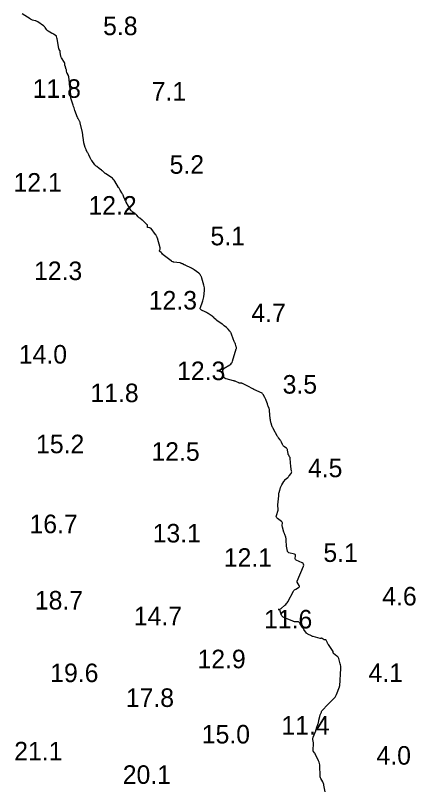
# Model space of a CAD drawing. Extents: x 815352 to 820877, y 582403 to 597439.
# Drawn here: x 819919 to 820027.1, y 593091.2 to 593298.9 of the extents above; entities that cross this region are included whole.
import ezdxf

# ---------------------------------------------------------------- set-up
doc = ezdxf.new("R2010")
doc.units = 0
doc.layers.add('V-CONT-EL12', color=7, linetype='Continuous')
doc.layers.add('V-TOPO-SOUN', color=7, linetype='Continuous')

msp = doc.modelspace()

# ---------------------------------------------------------------- linework, layer by layer
at = {"layer": 'V-CONT-EL12'}
msp.add_lwpolyline([(820002.64, 593089.53), (820002.3, 593091.29), (820002.24, 593091.53), (820002.17, 593091.76), (820002.08, 593091.99), (820001.97, 593092.22), (820001.51, 593093.1), (820001.4, 593093.32), (820001.33, 593093.55), (820001.28, 593093.79), (820001.26, 593094.04), (820001.19, 593096.4), (820001.16, 593096.77), (820001.09, 593097.14), (820000.99, 593097.5), (820000.85, 593097.85), (819999.96, 593099.74), (819999.91, 593099.83), (819999.86, 593099.92), (819999.81, 593100.01), (819999.75, 593100.09), (819999.5, 593100.41), (819999.44, 593100.49), (819999.4, 593100.58), (819999.38, 593100.68), (819999.38, 593100.78), (819999.47, 593102.52), (819999.47, 593102.67), (819999.47, 593102.82), (819999.45, 593102.97), (819999.44, 593103.12), (819999.35, 593103.72), (819999.33, 593103.87), (819999.34, 593104.02), (819999.37, 593104.16), (819999.42, 593104.3), (820000.11, 593105.96), (820000.13, 593106.02), (820000.15, 593106.07), (820000.17, 593106.13), (820000.19, 593106.19), (820000.25, 593106.43), (820000.27, 593106.48), (820000.28, 593106.54), (820000.3, 593106.6), (820000.32, 593106.66), (820000.74, 593107.95), (820000.81, 593108.17), (820000.87, 593108.39), (820000.92, 593108.61), (820000.97, 593108.84), (820001.18, 593109.88), (820001.21, 593110.03), (820001.26, 593110.18), (820001.31, 593110.33), (820001.36, 593110.47), (820001.61, 593111.05), (820001.68, 593111.19), (820001.76, 593111.33), (820001.85, 593111.46), (820001.95, 593111.57), (820002.54, 593112.22), (820002.68, 593112.36), (820002.81, 593112.51), (820002.95, 593112.65), (820003.09, 593112.79), (820004.83, 593114.5), (820005.08, 593114.78), (820005.31, 593115.08), (820005.5, 593115.4), (820005.66, 593115.75), (820006.54, 593117.86), (820006.54, 593117.86), (820006.54, 593117.87), (820006.54, 593117.88), (820006.54, 593117.88), (820006.53, 593117.91), (820006.52, 593117.91), (820006.52, 593117.92), (820006.52, 593117.93), (820006.52, 593117.93), (820006.55, 593118.03), (820006.56, 593118.04), (820006.56, 593118.06), (820006.56, 593118.08), (820006.57, 593118.1), (820006.88, 593122.81), (820006.88, 593123.12), (820006.86, 593123.43), (820006.81, 593123.74), (820006.73, 593124.04), (820006.29, 593125.46), (820006.21, 593125.65), (820006.11, 593125.82), (820005.99, 593125.98), (820005.83, 593126.11), (820004.93, 593126.8), (820004.89, 593126.83), (820004.86, 593126.88), (820004.85, 593126.93), (820004.84, 593126.98), (820004.84, 593127.2), (820004.84, 593127.26), (820004.83, 593127.31), (820004.81, 593127.36), (820004.78, 593127.41), (820003.52, 593129.23), (820003.44, 593129.35), (820003.37, 593129.47), (820003.3, 593129.6), (820003.23, 593129.72), (820002.88, 593130.4), (820002.86, 593130.43), (820002.83, 593130.46), (820002.79, 593130.47), (820002.75, 593130.48), (820002.56, 593130.47), (820002.51, 593130.47), (820002.47, 593130.47), (820002.43, 593130.49), (820002.39, 593130.51), (820001.82, 593130.9), (820001.78, 593130.92), (820001.73, 593130.93), (820001.69, 593130.94), (820001.64, 593130.93), (820001.45, 593130.88), (820001.4, 593130.87), (820001.35, 593130.86), (820001.3, 593130.87), (820001.25, 593130.88), (819999.42, 593131.4), (819999.25, 593131.45), (819999.09, 593131.5), (819998.92, 593131.57), (819998.76, 593131.64), (819998.13, 593131.93), (819997.98, 593132.01), (819997.84, 593132.1), (819997.71, 593132.22), (819997.6, 593132.35), (819996.93, 593133.26), (819996.79, 593133.46), (819996.65, 593133.66), (819996.51, 593133.86), (819996.38, 593134.07), (819995.8, 593135.04), (819995.7, 593135.17), (819995.58, 593135.27), (819995.44, 593135.33), (819995.27, 593135.36), (819994.58, 593135.4), (819994.4, 593135.41), (819994.23, 593135.44), (819994.07, 593135.49), (819993.91, 593135.54), (819991.53, 593136.5), (819991.3, 593136.61), (819991.12, 593136.77), (819990.98, 593136.96), (819990.88, 593137.19), (819990.54, 593138.27), (819990.46, 593138.45), (819990.33, 593138.58), (819990.17, 593138.65), (819989.97, 593138.67), (819990.19, 593138.69), (819990.38, 593138.75), (819990.57, 593138.85), (819990.74, 593138.97), (819991.79, 593139.86), (819992.01, 593140.06), (819992.21, 593140.28), (819992.38, 593140.52), (819992.54, 593140.78), (819994.12, 593143.62), (819994.23, 593143.79), (819994.37, 593143.95), (819994.52, 593144.08), (819994.7, 593144.2), (819995.48, 593144.63), (819995.61, 593144.73), (819995.68, 593144.85), (819995.68, 593144.99), (819995.61, 593145.14), (819995.07, 593146.07), (819995.05, 593146.09), (819995.05, 593146.12), (819995.04, 593146.14), (819995.04, 593146.17), (819995.05, 593146.27), (819995.06, 593146.29), (819995.06, 593146.32), (819995.07, 593146.34), (819995.08, 593146.37), (819996.79, 593150.36), (819996.87, 593150.66), (819996.84, 593150.91), (819996.69, 593151.12), (819996.43, 593151.28), (819994.84, 593151.98), (819994.7, 593152.07), (819994.61, 593152.18), (819994.56, 593152.31), (819994.57, 593152.47), (819994.67, 593153.17), (819994.67, 593153.33), (819994.63, 593153.46), (819994.53, 593153.55), (819994.38, 593153.61), (819992.87, 593154), (819992.74, 593154.05), (819992.63, 593154.13), (819992.55, 593154.24), (819992.5, 593154.37), (819992.35, 593154.97), (819992.31, 593155.12), (819992.28, 593155.27), (819992.26, 593155.42), (819992.25, 593155.57), (819992.13, 593157.54), (819992.11, 593157.71), (819992.09, 593157.88), (819992.04, 593158.05), (819991.99, 593158.22), (819991.75, 593158.88), (819991.69, 593159.05), (819991.63, 593159.22), (819991.58, 593159.38), (819991.53, 593159.55), (819991.14, 593160.86), (819991.11, 593161), (819991.08, 593161.13), (819991.07, 593161.27), (819991.07, 593161.41), (819991.1, 593161.97), (819991.09, 593162.1), (819991.05, 593162.22), (819990.98, 593162.32), (819990.89, 593162.41), (819989.78, 593163.22), (819989.59, 593163.4), (819989.48, 593163.6), (819989.45, 593163.82), (819989.5, 593164.07), (819989.95, 593165.48), (819989.98, 593165.59), (819989.99, 593165.7), (819989.99, 593165.8), (819989.98, 593165.91), (819989.86, 593166.51), (819989.86, 593166.54), (819989.86, 593166.57), (819989.85, 593166.6), (819989.85, 593166.63), (819989.85, 593166.76), (819989.85, 593166.79), (819989.85, 593166.82), (819989.85, 593166.85), (819989.85, 593166.88), (819990.1, 593169.38), (819990.11, 593169.49), (819990.13, 593169.61), (819990.15, 593169.73), (819990.17, 593169.85), (819990.27, 593170.31), (819990.3, 593170.43), (819990.32, 593170.55), (819990.36, 593170.66), (819990.39, 593170.78), (819990.63, 593171.61), (819990.69, 593171.78), (819990.76, 593171.95), (819990.84, 593172.11), (819990.94, 593172.27), (819991.53, 593173.21), (819991.56, 593173.26), (819991.58, 593173.31), (819991.61, 593173.36), (819991.64, 593173.41), (819991.73, 593173.61), (819991.76, 593173.66), (819991.79, 593173.7), (819991.83, 593173.74), (819991.87, 593173.78), (819992.54, 593174.28), (819992.66, 593174.38), (819992.77, 593174.48), (819992.88, 593174.6), (819992.97, 593174.72), (819993.46, 593175.37), (819993.54, 593175.51), (819993.59, 593175.65), (819993.61, 593175.8), (819993.59, 593175.96), (819993.47, 593176.61), (819993.44, 593176.77), (819993.42, 593176.94), (819993.4, 593177.1), (819993.38, 593177.26), (819993.21, 593179.45), (819993.19, 593179.57), (819993.16, 593179.68), (819993.12, 593179.79), (819993.06, 593179.89), (819992.81, 593180.3), (819992.75, 593180.41), (819992.7, 593180.51), (819992.67, 593180.63), (819992.64, 593180.74), (819992.52, 593181.62), (819992.48, 593181.79), (819992.41, 593181.95), (819992.3, 593182.09), (819992.17, 593182.21), (819991.53, 593182.66), (819991.4, 593182.77), (819991.29, 593182.9), (819991.19, 593183.04), (819991.11, 593183.19), (819990.83, 593183.85), (819990.76, 593184), (819990.68, 593184.14), (819990.59, 593184.28), (819990.5, 593184.42), (819990.09, 593184.95), (819989.99, 593185.08), (819989.9, 593185.22), (819989.81, 593185.36), (819989.73, 593185.51), (819988.72, 593187.36), (819988.68, 593187.44), (819988.64, 593187.52), (819988.59, 593187.6), (819988.55, 593187.68), (819988.35, 593188.02), (819988.32, 593188.09), (819988.29, 593188.15), (819988.27, 593188.22), (819988.25, 593188.29), (819988.17, 593188.57), (819988.15, 593188.64), (819988.14, 593188.71), (819988.12, 593188.78), (819988.1, 593188.85), (819987.88, 593189.62), (819987.87, 593189.66), (819987.86, 593189.71), (819987.86, 593189.75), (819987.85, 593189.79), (819987.85, 593189.96), (819987.84, 593190.01), (819987.84, 593190.05), (819987.84, 593190.09), (819987.83, 593190.14), (819987.64, 593192.33), (819987.62, 593192.48), (819987.59, 593192.63), (819987.55, 593192.79), (819987.5, 593192.93), (819987.27, 593193.52), (819987.21, 593193.67), (819987.16, 593193.82), (819987.11, 593193.97), (819987.06, 593194.12), (819986.74, 593195.08), (819986.67, 593195.29), (819986.58, 593195.49), (819986.48, 593195.68), (819986.37, 593195.87), (819985.88, 593196.65), (819985.75, 593196.83), (819985.6, 593196.98), (819985.42, 593197.11), (819985.23, 593197.21), (819983.84, 593197.82), (819983.61, 593197.93), (819983.38, 593198.04), (819983.15, 593198.15), (819982.93, 593198.27), (819981.94, 593198.82), (819981.76, 593198.91), (819981.58, 593199), (819981.41, 593199.09), (819981.23, 593199.18), (819980.29, 593199.63), (819980.22, 593199.66), (819980.14, 593199.68), (819980.06, 593199.7), (819979.98, 593199.7), (819979.65, 593199.7), (819979.57, 593199.7), (819979.49, 593199.72), (819979.42, 593199.74), (819979.34, 593199.77), (819978.53, 593200.14), (819978.37, 593200.22), (819978.2, 593200.28), (819978.04, 593200.33), (819977.87, 593200.38), (819975.92, 593200.86), (819975.85, 593200.88), (819975.78, 593200.91), (819975.72, 593200.94), (819975.66, 593200.98), (819975.42, 593201.16), (819975.36, 593201.21), (819975.32, 593201.27), (819975.3, 593201.33), (819975.28, 593201.4), (819975.25, 593201.82), (819975.24, 593201.92), (819975.22, 593202.01), (819975.21, 593202.11), (819975.18, 593202.2), (819975, 593202.89), (819974.99, 593202.96), (819974.99, 593203.04), (819975.01, 593203.12), (819975.04, 593203.19), (819975.19, 593203.48), (819975.24, 593203.55), (819975.29, 593203.62), (819975.34, 593203.67), (819975.41, 593203.72), (819976.9, 593204.66), (819977.16, 593204.85), (819977.36, 593205.07), (819977.52, 593205.33), (819977.64, 593205.62), (819978.65, 593208.95), (819978.69, 593209.1), (819978.7, 593209.25), (819978.69, 593209.4), (819978.65, 593209.55), (819978.43, 593210.26), (819978.4, 593210.35), (819978.37, 593210.45), (819978.33, 593210.54), (819978.28, 593210.63), (819978.1, 593210.99), (819978.06, 593211.08), (819978.02, 593211.17), (819977.98, 593211.26), (819977.94, 593211.36), (819977.25, 593213.2), (819977.19, 593213.36), (819977.11, 593213.5), (819977.02, 593213.64), (819976.91, 593213.77), (819976.46, 593214.27), (819976.34, 593214.4), (819976.22, 593214.51), (819976.1, 593214.63), (819975.97, 593214.74), (819975.4, 593215.2), (819975.26, 593215.31), (819975.12, 593215.42), (819974.98, 593215.52), (819974.83, 593215.63), (819973.45, 593216.62), (819973.37, 593216.68), (819973.29, 593216.74), (819973.22, 593216.81), (819973.14, 593216.87), (819972.8, 593217.18), (819972.75, 593217.23), (819972.69, 593217.28), (819972.64, 593217.33), (819972.58, 593217.39), (819972.37, 593217.6), (819972.31, 593217.65), (819972.25, 593217.7), (819972.19, 593217.75), (819972.13, 593217.79), (819971.05, 593218.48), (819970.85, 593218.61), (819970.64, 593218.73), (819970.43, 593218.84), (819970.22, 593218.95), (819969.25, 593219.43), (819969.06, 593219.55), (819968.95, 593219.72), (819968.92, 593219.91), (819968.97, 593220.13), (819969.55, 593221.61), (819969.67, 593221.94), (819969.76, 593222.27), (819969.83, 593222.61), (819969.88, 593222.96), (819970.04, 593224.67), (819970.06, 593225.04), (819970.04, 593225.4), (819969.99, 593225.77), (819969.91, 593226.13), (819969.39, 593228.02), (819969.35, 593228.15), (819969.31, 593228.28), (819969.25, 593228.4), (819969.19, 593228.52), (819968.93, 593229), (819968.86, 593229.11), (819968.78, 593229.21), (819968.68, 593229.31), (819968.58, 593229.39), (819967.32, 593230.27), (819967.08, 593230.43), (819966.84, 593230.57), (819966.6, 593230.71), (819966.35, 593230.84), (819965.01, 593231.48), (819964.91, 593231.53), (819964.82, 593231.57), (819964.72, 593231.61), (819964.63, 593231.66), (819964.18, 593231.85), (819964.12, 593231.88), (819964.05, 593231.91), (819963.99, 593231.93), (819963.93, 593231.96), (819963.67, 593232.08), (819963.61, 593232.1), (819963.54, 593232.12), (819963.48, 593232.14), (819963.41, 593232.15), (819961.77, 593232.34), (819961.7, 593232.35), (819961.64, 593232.37), (819961.58, 593232.39), (819961.53, 593232.42), (819961.3, 593232.55), (819961.25, 593232.58), (819961.19, 593232.61), (819961.14, 593232.65), (819961.09, 593232.69), (819958.94, 593234.33), (819958.89, 593234.37), (819958.84, 593234.42), (819958.79, 593234.47), (819958.75, 593234.52), (819958.58, 593234.74), (819958.53, 593234.79), (819958.49, 593234.84), (819958.44, 593234.89), (819958.38, 593234.94), (819958.05, 593235.19), (819957.99, 593235.25), (819957.96, 593235.32), (819957.95, 593235.4), (819957.97, 593235.48), (819958.1, 593235.85), (819958.13, 593235.94), (819958.14, 593236.03), (819958.13, 593236.12), (819958.11, 593236.21), (819957.37, 593238.77), (819957.34, 593238.86), (819957.3, 593238.96), (819957.27, 593239.05), (819957.23, 593239.14), (819957.07, 593239.5), (819957.02, 593239.59), (819956.97, 593239.67), (819956.92, 593239.75), (819956.86, 593239.83), (819955.64, 593241.38), (819955.57, 593241.45), (819955.49, 593241.51), (819955.41, 593241.55), (819955.31, 593241.58), (819954.85, 593241.67), (819954.78, 593241.69), (819954.73, 593241.73), (819954.71, 593241.78), (819954.7, 593241.85), (819954.71, 593242.17), (819954.71, 593242.25), (819954.69, 593242.32), (819954.65, 593242.39), (819954.6, 593242.44), (819953.82, 593243.2), (819953.68, 593243.33), (819953.54, 593243.45), (819953.4, 593243.57), (819953.25, 593243.69), (819952.59, 593244.22), (819952.48, 593244.31), (819952.37, 593244.4), (819952.27, 593244.5), (819952.17, 593244.6), (819951.79, 593245.03), (819951.69, 593245.13), (819951.59, 593245.22), (819951.48, 593245.31), (819951.36, 593245.4), (819950.7, 593245.85), (819950.56, 593245.96), (819950.43, 593246.08), (819950.32, 593246.22), (819950.22, 593246.37), (819948.97, 593248.56), (819948.92, 593248.64), (819948.87, 593248.73), (819948.82, 593248.82), (819948.78, 593248.91), (819948.59, 593249.26), (819948.55, 593249.35), (819948.51, 593249.44), (819948.47, 593249.53), (819948.43, 593249.62), (819948.12, 593250.4), (819948.05, 593250.56), (819947.97, 593250.72), (819947.89, 593250.87), (819947.8, 593251.02), (819947.34, 593251.76), (819947.23, 593251.93), (819947.13, 593252.1), (819947.02, 593252.28), (819946.91, 593252.45), (819945.85, 593254.19), (819945.66, 593254.47), (819945.45, 593254.72), (819945.21, 593254.95), (819944.94, 593255.15), (819943.49, 593256.13), (819943.37, 593256.21), (819943.26, 593256.29), (819943.15, 593256.38), (819943.04, 593256.48), (819942.56, 593256.93), (819942.49, 593256.99), (819942.41, 593257.05), (819942.34, 593257.11), (819942.26, 593257.17), (819941.94, 593257.39), (819941.86, 593257.44), (819941.79, 593257.5), (819941.71, 593257.56), (819941.63, 593257.62), (819940.98, 593258.13), (819940.85, 593258.24), (819940.73, 593258.36), (819940.61, 593258.48), (819940.5, 593258.62), (819939.64, 593259.75), (819939.51, 593259.92), (819939.4, 593260.1), (819939.3, 593260.28), (819939.21, 593260.47), (819938.84, 593261.3), (819938.77, 593261.46), (819938.69, 593261.62), (819938.61, 593261.79), (819938.52, 593261.95), (819938.18, 593262.58), (819938.1, 593262.74), (819938.03, 593262.9), (819937.97, 593263.07), (819937.91, 593263.24), (819937.55, 593264.53), (819937.49, 593264.76), (819937.45, 593264.99), (819937.41, 593265.21), (819937.38, 593265.45), (819937.28, 593266.38), (819937.25, 593266.61), (819937.22, 593266.84), (819937.18, 593267.07), (819937.13, 593267.3), (819936.55, 593269.89), (819936.51, 593270.02), (819936.46, 593270.15), (819936.41, 593270.28), (819936.34, 593270.4), (819936.05, 593270.87), (819935.98, 593270.99), (819935.91, 593271.12), (819935.86, 593271.24), (819935.81, 593271.37), (819935.12, 593273.28), (819934.99, 593273.62), (819934.88, 593273.96), (819934.76, 593274.31), (819934.65, 593274.65), (819934.03, 593276.55), (819934.01, 593276.64), (819933.99, 593276.72), (819933.99, 593276.81), (819933.98, 593276.89), (819933.99, 593277.24), (819933.99, 593277.33), (819933.99, 593277.41), (819933.98, 593277.5), (819933.98, 593277.59), (819933.85, 593278.89), (819933.82, 593279.13), (819933.8, 593279.38), (819933.77, 593279.62), (819933.74, 593279.87), (819933.44, 593282.27), (819933.43, 593282.36), (819933.4, 593282.46), (819933.37, 593282.56), (819933.34, 593282.65), (819933.12, 593283.15), (819933.11, 593283.17), (819933.09, 593283.19), (819933.08, 593283.22), (819933.06, 593283.24), (819932.98, 593283.32), (819932.96, 593283.34), (819932.95, 593283.36), (819932.94, 593283.39), (819932.93, 593283.41), (819932.86, 593283.92), (819932.85, 593284.01), (819932.83, 593284.1), (819932.8, 593284.19), (819932.78, 593284.28), (819932.44, 593285.28), (819932.42, 593285.36), (819932.4, 593285.43), (819932.39, 593285.51), (819932.39, 593285.58), (819932.37, 593285.89), (819932.36, 593285.96), (819932.34, 593286.04), (819932.31, 593286.11), (819932.28, 593286.17), (819931.49, 593287.47), (819931.4, 593287.63), (819931.33, 593287.8), (819931.28, 593287.98), (819931.25, 593288.17), (819931.14, 593289.15), (819931.13, 593289.22), (819931.11, 593289.29), (819931.08, 593289.36), (819931.05, 593289.43), (819930.89, 593289.68), (819930.85, 593289.75), (819930.82, 593289.82), (819930.8, 593289.89), (819930.78, 593289.96), (819930.29, 593292.59), (819930.29, 593292.61), (819930.28, 593292.63), (819930.28, 593292.65), (819930.27, 593292.66), (819930.25, 593292.73), (819930.24, 593292.75), (819930.24, 593292.77), (819930.23, 593292.79), (819930.23, 593292.8), (819930.15, 593293.16), (819930.13, 593293.23), (819930.1, 593293.28), (819930.06, 593293.33), (819930.01, 593293.37), (819929.34, 593293.79), (819929.21, 593293.88), (819929.07, 593293.96), (819928.94, 593294.03), (819928.81, 593294.11), (819927.92, 593294.6), (819927.78, 593294.69), (819927.66, 593294.8), (819927.54, 593294.91), (819927.44, 593295.04), (819927.06, 593295.6), (819926.96, 593295.73), (819926.85, 593295.85), (819926.73, 593295.96), (819926.59, 593296.07), (819925.07, 593297.11), (819924.91, 593297.21), (819924.75, 593297.3), (819924.57, 593297.37), (819924.4, 593297.43), (819923.67, 593297.62), (819923.49, 593297.68), (819923.31, 593297.75), (819923.14, 593297.83), (819922.98, 593297.92), (819920.83, 593299.27)], dxfattribs=at)

# ---------------------------------------------------------------- texts
at = {"layer": 'V-TOPO-SOUN'}
for s, p in [('5.8', (819942.71, 593293.55)), ('11.8 ', (819923.7, 593276.65)), ('7.1', (819955.81, 593275.9)), ('5.2', (819960.66, 593256.18)), ('12.1 ', (819918.53, 593251.36)), ('12.2 ', (819938.76, 593245.16)), ('5.1', (819971.69, 593236.89)), ('12.3 ', (819924.07, 593227.51)), ('12.3 ', (819955.04, 593219.57)), ('4.7', (819982.74, 593216.19)), ('14.0 ', (819919.96, 593205)), ('12.3 ', (819962.68, 593200.54)), ('3.5', (819991.17, 593196.9)), ('11.8 ', (819939.29, 593194.6)), ('15.2 ', (819924.62, 593180.82)), ('12.5 ', (819955.76, 593178.79)), ('4.5', (819998, 593174.36)), ('16.7 ', (819922.85, 593159.27)), ('13.1 ', (819956.09, 593156.77)), ('12.1 ', (819975.29, 593150.21)), ('5.1', (820002.17, 593151.52)), ('4.6', (820018.05, 593139.78)), ('18.7 ', (819924.29, 593138.69)), ('14.7 ', (819951, 593134.43)), ('11.6 ', (819986.15, 593133.58)), ('12.9 ', (819968.19, 593122.85)), ('19.6 ', (819928.44, 593119.11)), ('4.1', (820014.34, 593119.14)), ('17.8 ', (819948.84, 593112.42)), ('11.4 ', (819990.83, 593104.97)), ('15.0 ', (819969.34, 593102.57)), ('21.1 ', (819918.72, 593098.01)), ('4.0', (820016.5, 593096.86)), ('20.1 ', (819948.02, 593091.68))]:
    msp.add_text(s, height=5, dxfattribs=at).set_placement(p)

doc.saveas('drawing.dxf')
